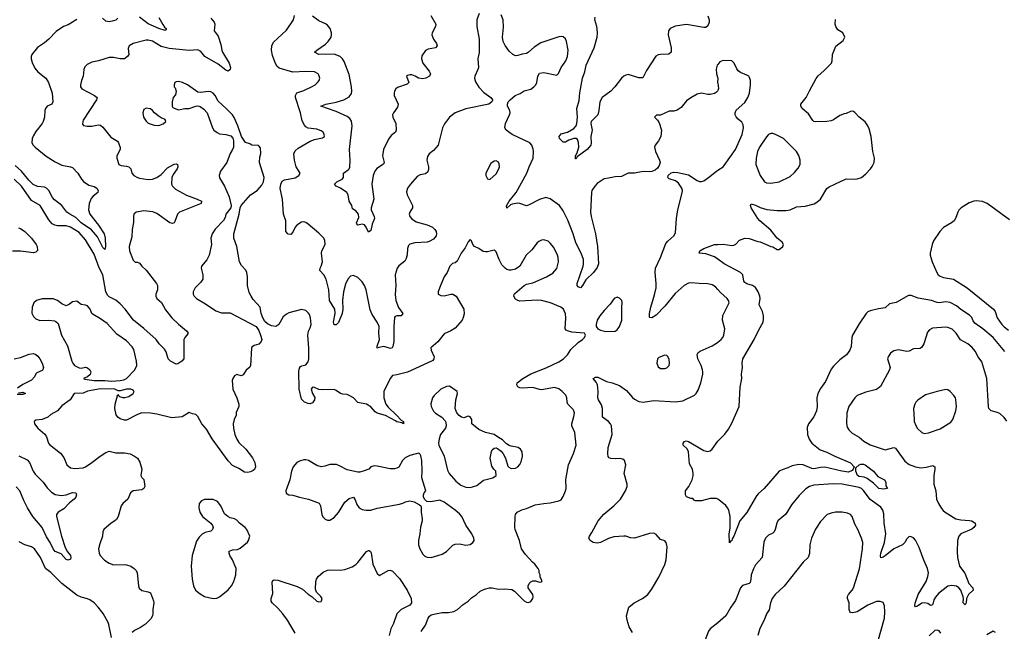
# Model space of a CAD drawing. Header units: inches. Extents: x 1473912 to 1647258, y 640388 to 773423.
# Tile 349 of 420: x 1593541 to 1602652, y 650347 to 656012. Entities that reach past the tile are written whole.
import ezdxf

# ---------------------------------------------------------------- set-up
doc = ezdxf.new("R2010")
doc.units = ezdxf.units.IN
doc.header["$MEASUREMENT"] = 0
doc.layers.add('B5695', color=7, linetype='Continuous')
doc.layers.add('B6605', color=7, linetype='Continuous')

msp = doc.modelspace()

# ---------------------------------------------------------------- linework, layer by layer
at = {"layer": 'B5695', "color": 5}
for points, elevation in [([(1597792, 656070), (1597771.7, 656010), (1597770.3, 655950), (1597791.3, 655830), (1597793.3, 655706.7), (1597779.3, 655650), (1597786.4, 655570), (1597781.6, 655550), (1597752.2, 655490), (1597748.7, 655470), (1597757.5, 655437.5), (1597788.2, 655388.2), (1597836, 655336), (1597902, 655290), (1597916.3, 655270), (1597915.5, 655264.5), (1597910.8, 655250), (1597881, 655230), (1597670, 655186.6), (1597570, 655149.6), (1597518, 655110), (1597473.1, 655046.9), (1597454.9, 655010), (1597413.7, 654850), (1597370, 654800.5), (1597330.2, 654769.8), (1597315.6, 654744.4), (1597308.7, 654710), (1597325.3, 654650), (1597325.3, 654630), (1597316.7, 654603.3), (1597294.8, 654585.2), (1597246, 654574), (1597219.9, 654560.1), (1597155.8, 654490), (1597128.2, 654450), (1597121.7, 654418.3), (1597125.3, 654390), (1597176.5, 654290), (1597175.8, 654270), (1597150.4, 654230), (1597143.8, 654210), (1597150.4, 654190), (1597170, 654167), (1597210, 654141.1), (1597310, 654112.6), (1597360.4, 654090), (1597382, 654070), (1597394.3, 654050), (1597398.9, 654030), (1597396, 654010), (1597370, 653978.9), (1597330, 653957.7), (1597310, 653951.1), (1597196.1, 653943.9), (1597150, 653931.6), (1597138.8, 653921.2), (1597128.6, 653891.4), (1597127.1, 653832.9), (1597118.6, 653801.4), (1597103.7, 653776.3), (1597050, 653732.3), (1597033, 653710), (1597015.3, 653650), (1597020.8, 653550), (1597014.7, 653465.3), (1597020.2, 653410), (1597045.1, 653345.1), (1597084.9, 653290), (1597071, 653270), (1597030, 653269.4), (1597016.3, 653263.7), (1597010, 653255.3), (1597002.9, 653170), (1597002.8, 653030), (1596994.4, 652985.6), (1596987, 652973), (1596973.4, 652966.6), (1596910, 652983.9), (1596863.4, 652976.6), (1596849.7, 652969.7), (1596849.6, 652989.6), (1596869.8, 653050), (1596863.9, 653110), (1596868.4, 653170), (1596849.7, 653210), (1596802.3, 653282.3), (1596784.6, 653324.6), (1596748.3, 653510), (1596731.1, 653550), (1596710, 653582.9), (1596670, 653625.1), (1596630, 653642.9), (1596603.1, 653636.9), (1596577.1, 653610), (1596556.5, 653563.5), (1596538.2, 653490), (1596529.3, 653410), (1596531.8, 653330), (1596524.5, 653290), (1596490, 653207.8), (1596470, 653185.6), (1596450, 653185.2), (1596443.5, 653210), (1596458.7, 653290), (1596455.7, 653330), (1596409.2, 653410), (1596400.8, 653510), (1596378.2, 653610), (1596356.1, 653650), (1596319.2, 653690), (1596320.3, 653710), (1596331, 653729), (1596342.5, 653770), (1596332.6, 653850), (1596338, 653870), (1596367.6, 653930), (1596364.5, 653970), (1596351.3, 653991.3), (1596310, 654035.1), (1596210, 654119.3), (1596190, 654134), (1596170, 654141.2), (1596150, 654138), (1596106.7, 654110), (1596088.9, 654090), (1596070, 654043.7), (1596050, 654022.9), (1596025.9, 654025.9), (1596003, 654050), (1596005.1, 654150), (1595981, 654210), (1595971.6, 654350), (1595949.9, 654449.9), (1595956.8, 654490), (1595970, 654515.3), (1595990, 654528.9), (1596090, 654547.2), (1596122.7, 654570), (1596136, 654590), (1596099.5, 654650), (1596084.7, 654710), (1596078.4, 654770), (1596090, 654797.3), (1596118.6, 654821.4), (1596230, 654887.4), (1596270, 654903.7), (1596343.7, 654916.3), (1596361.2, 654930), (1596359.3, 654950), (1596350, 654968.7), (1596330, 654983.7), (1596290, 654998.4), (1596210, 655006), (1596190, 655018.4), (1596176, 655036), (1596156.3, 655076.3), (1596138.1, 655150), (1596094.4, 655290), (1596094.7, 655310), (1596107, 655333), (1596170, 655354.7), (1596242, 655390), (1596274.5, 655410), (1596296, 655430), (1596312.7, 655450), (1596319.3, 655470), (1596310, 655499), (1596302.7, 655510), (1596269.6, 655529.6), (1596190, 655531.1), (1596070, 655525.4), (1595943, 655563), (1595921.7, 655581.7), (1595900.9, 655620.9), (1595879.6, 655679.6), (1595871.8, 655728.2), (1595873.3, 655770), (1595890, 655804.4), (1596010, 655914.4), (1596074, 656010), (1596085.4, 656050)], 740), ([(1600000, 655355.6), (1599998, 655350), (1599990, 655340.9), (1599970, 655329.6), (1599930, 655319.5), (1599910, 655319.5), (1599850, 655331.8), (1599810, 655321.6), (1599750, 655289.4), (1599710, 655259.5), (1599660.8, 655199.2), (1599625.1, 655174.9), (1599594.7, 655165.3), (1599550, 655163.5), (1599470, 655128.7), (1599432.7, 655127.3), (1599414, 655110), (1599442, 655082), (1599458, 655058), (1599478.4, 654990), (1599472.2, 654930), (1599452.4, 654890), (1599422.4, 654850), (1599415.8, 654830), (1599423.1, 654790), (1599462.3, 654710), (1599466.3, 654690), (1599459.5, 654660.5), (1599443, 654637), (1599420.7, 654619.3), (1599390, 654604.7), (1599370, 654602), (1599310, 654606.3), (1599230.3, 654589.7), (1599170, 654589.6), (1599110, 654560.7), (1599050, 654557.6), (1598990, 654542.9), (1598950, 654538.4), (1598885.5, 654494.5), (1598863, 654470), (1598836.4, 654430), (1598832.2, 654410), (1598824, 654230), (1598829.1, 654190), (1598868.1, 654030), (1598889.1, 653910), (1598896.1, 653750), (1598884.3, 653715.7), (1598851.4, 653670), (1598778.9, 653601.1), (1598750, 653549.3), (1598730, 653527.6), (1598710, 653538), (1598699.5, 653550), (1598699.7, 653570), (1598753.7, 653730), (1598758.3, 653750), (1598757.5, 653790), (1598735.6, 653850), (1598686.2, 653946.2), (1598662.5, 654030), (1598614.2, 654154.2), (1598570, 654243), (1598536.4, 654290), (1598450, 654351.5), (1598410, 654363.6), (1598350, 654346.6), (1598250, 654294), (1598230, 654288), (1598170, 654309.7), (1598150, 654312), (1598097.1, 654302.9), (1598083.8, 654296.2), (1598050, 654265.2), (1598046.6, 654286.6), (1598069.7, 654330), (1598135.4, 654410), (1598233.5, 654590), (1598253.8, 654650), (1598291, 654730), (1598294.7, 654790), (1598292.7, 654812.7), (1598280.5, 654850), (1598262.9, 654870), (1598098, 654950), (1598041.6, 654990), (1598030, 655009.3), (1598035.4, 655050), (1598074.7, 655130), (1598078, 655150), (1598075.6, 655170), (1598054.5, 655210), (1598054, 655230), (1598062.4, 655250), (1598078.4, 655270), (1598127, 655310), (1598170.7, 655329.3), (1598210, 655353.4), (1598270, 655368.2), (1598298, 655390), (1598318, 655410), (1598327, 655430), (1598335.1, 655490), (1598350, 655517.3), (1598390, 655521.6), (1598510, 655499.1), (1598527.7, 655512.3), (1598551, 655570), (1598595.1, 655630), (1598611.3, 655670), (1598616.3, 655730), (1598600.9, 655810), (1598590, 655835.3), (1598570, 655854), (1598550, 655857.2), (1598530, 655852.7), (1598362, 655798), (1598301.6, 655758.4), (1598250, 655709.6), (1598230, 655698.4), (1598190, 655693.6), (1598150, 655679.6), (1598130, 655678.4), (1598105.2, 655690), (1598070, 655719.3), (1598032.5, 655772.5), (1598014.7, 655810), (1598008.4, 655850), (1598016.6, 655943.4), (1598014.2, 656010), (1597996, 656056)], 740), ([(1595310, 656024.9), (1595339.3, 655990), (1595348, 655970), (1595341, 655910), (1595378.7, 655858.7), (1595402.4, 655782.4), (1595411.5, 655730), (1595419, 655710), (1595480.9, 655610), (1595491.8, 655570), (1595490, 655549), (1595470, 655534), (1595450, 655545.4), (1595378.9, 655598.9), (1595254.5, 655670), (1595217.1, 655717.1), (1595190, 655733.5), (1595110, 655727.8), (1594924.5, 655744.5), (1594850, 655763.1), (1594770, 655812.1), (1594730, 655823.1), (1594710, 655823.1), (1594591, 655790), (1594553.4, 655770), (1594544.1, 655744.1), (1594550.5, 655689.5), (1594538.8, 655670), (1594510.3, 655649.7), (1594470, 655648), (1594410, 655662.4), (1594370, 655662.4), (1594270, 655629.7), (1594210, 655618), (1594164.2, 655595.8), (1594144.6, 655575.4), (1594134.4, 655550), (1594127, 655490), (1594112.2, 655450), (1594104.4, 655410), (1594103.8, 655390), (1594114.8, 655370), (1594234.8, 655310), (1594258.8, 655290), (1594250.5, 655270), (1594130, 655082), (1594124, 655070), (1594122.8, 655042.8), (1594131.1, 655031.1), (1594164.9, 655024.9), (1594210, 655026), (1594270, 655039.3), (1594290, 655035.5), (1594310, 655017.3), (1594384.5, 654924.5), (1594445.8, 654885.8), (1594456.3, 654870), (1594470.7, 654829.3), (1594470.6, 654809.4), (1594438.8, 654750), (1594438.8, 654730), (1594458.8, 654670), (1594479.9, 654659.9), (1594530, 654654.9), (1594550, 654648), (1594568, 654630), (1594578.4, 654590), (1594597.1, 654570), (1594630, 654550.3), (1594650, 654543.2), (1594730, 654532.9), (1594770, 654535.9), (1594811.2, 654548.8), (1594850, 654576.9), (1594910, 654640.3), (1594970, 654673.4), (1594990, 654677.1), (1595000.7, 654670), (1595003.8, 654650), (1594997.6, 654630), (1594961, 654579), (1594950.3, 654550), (1594946.5, 654490), (1594954, 654470), (1594983.2, 654443.2), (1595085.8, 654385.8), (1595182.8, 654350), (1595224, 654330), (1595218.8, 654310), (1595019.3, 654230), (1595001.3, 654210), (1594978, 654142), (1594970, 654129.4), (1594955.6, 654124.4), (1594930, 654129.7), (1594810, 654216.4), (1594773.7, 654233.7), (1594690, 654242.7), (1594618, 654230), (1594598.8, 654210), (1594594.8, 654190), (1594594.4, 654134.4), (1594582.8, 654070), (1594579.8, 654000.2), (1594555.5, 653910), (1594558, 653870), (1594590, 653784.7), (1594610, 653764.7), (1594630, 653766), (1594650, 653758), (1594670.8, 653730), (1594712.5, 653692.5), (1594807.5, 653567.5), (1594815.8, 653550), (1594817, 653530), (1594814.9, 653510), (1594800.3, 653470), (1594800.3, 653450), (1594810.3, 653430), (1594851.9, 653391.9), (1594890, 653324), (1594950, 653252), (1595010, 653193), (1595084.9, 653130), (1595098.8, 653110), (1595087.3, 653090), (1595068.2, 653070), (1595060.4, 653050), (1595059.1, 652870), (1595040.4, 652850), (1595003.6, 652823.6), (1594990, 652821.6), (1594936, 652850), (1594915.1, 652870), (1594897.2, 652937.2), (1594880.4, 652960.4), (1594831, 653011), (1594803.6, 653050), (1594691.3, 653151.3), (1594592.8, 653230), (1594515.9, 653330), (1594470, 653381.1), (1594430, 653415.5), (1594370, 653444.7), (1594356.5, 653456.5), (1594339.1, 653490), (1594309, 653650), (1594275, 653715), (1594230, 653839.8), (1594150, 653973.6), (1594090, 654039.8), (1594010, 654090.7), (1593970, 654102.6), (1593890, 654104), (1593865.2, 654110), (1593842.6, 654122.6), (1593810, 654159.5), (1593730, 654289.6), (1593650, 654338.7), (1593556.8, 654470), (1593490, 654536.4)], 740), ([(1594070, 656012.7), (1593990, 655963.6), (1593947.3, 655950), (1593877.3, 655902.7), (1593810, 655832.3), (1593770, 655798), (1593705.2, 655754.8), (1593654.8, 655690), (1593647.3, 655670), (1593647.7, 655650), (1593656.7, 655616.7), (1593681.7, 655561.7), (1593707.5, 655527.5), (1593783, 655470), (1593808.4, 655430), (1593840.3, 655330), (1593848.2, 655250), (1593837.3, 655230), (1593794.8, 655210), (1593779.3, 655190), (1593774, 655170), (1593770.3, 655110), (1593759.6, 655070), (1593750, 655049.6), (1593690, 654975.6), (1593670, 654939.5), (1593656.9, 654910), (1593654.9, 654870), (1593664.6, 654850), (1593683.1, 654830), (1593787.5, 654747.5), (1593870, 654695.5), (1593930, 654666), (1594010, 654650.4), (1594030, 654642), (1594079.5, 654590), (1594113.4, 654533.4), (1594131.9, 654511.9), (1594180.4, 654480.4), (1594230, 654466.7), (1594255.5, 654450), (1594267.7, 654430), (1594264, 654410), (1594221.5, 654378.5), (1594203.6, 654356.4), (1594183.6, 654310), (1594178, 654250), (1594191.1, 654210), (1594270, 654110.2), (1594323.2, 654030), (1594332.4, 653990), (1594334.6, 653910), (1594330, 653884), (1594310, 653902.7), (1594260.6, 654000.6), (1594205.4, 654065.4), (1594110, 654131.8), (1594061.4, 654181.4), (1594004.6, 654210), (1593977.7, 654230), (1593931.1, 654291.1), (1593862.7, 654342.7), (1593845.3, 654365.3), (1593811.2, 654430), (1593790.2, 654450.2), (1593770, 654459.7), (1593706.3, 654466.3), (1593666.6, 654486.6), (1593626.3, 654526.3), (1593559.3, 654610), (1593500.1, 654660.1)], 720), ([(1594450, 656027), (1594431.2, 656008.8), (1594410, 656000.4), (1594370, 655991.1), (1594337.5, 655997.5), (1594306.9, 656026.9)], 720), ([(1594830, 656032.3), (1594866.2, 655966.2), (1594882, 655942), (1594895.8, 655930), (1594896.1, 655923.9), (1594887.5, 655912.5), (1594830, 655929.2), (1594730, 655972.4), (1594650, 656033.6)], 720), ([(1597346.4, 656050), (1597390.5, 655970), (1597388, 655950), (1597356.4, 655890), (1597355.3, 655870), (1597370.3, 655830), (1597397.6, 655790), (1597405.5, 655770), (1597388.5, 655751.5), (1597320.3, 655739.7), (1597294.6, 655725.4), (1597262.4, 655677.6), (1597258.9, 655650), (1597270.3, 655610), (1597330, 655535.5), (1597342.4, 655510), (1597332.4, 655490), (1597298, 655470), (1597270, 655463.1), (1597231, 655471), (1597200.9, 655490), (1597170, 655501.6), (1597150, 655502), (1597130, 655496), (1597121, 655490), (1597142, 655430), (1597136.9, 655423.1), (1597126, 655414), (1597037.2, 655382.8), (1597021.6, 655370), (1597009.1, 655350.9), (1597004.9, 655330), (1597007.6, 655310), (1597044.2, 655230), (1597038.4, 655201.6), (1596998.7, 655150), (1596992, 655130), (1596994.6, 655110), (1597021.7, 655050), (1597025.5, 654990), (1597017.3, 654970), (1596979.7, 654940.3), (1596953.6, 654906.4), (1596907.8, 654810), (1596897.3, 654750), (1596913.4, 654690), (1596906.7, 654673.3), (1596845.5, 654634.5), (1596827.3, 654610), (1596811, 654570), (1596799.7, 654490), (1596819.3, 654350), (1596791.8, 654270), (1596794.3, 654250), (1596821.7, 654190), (1596825.7, 654170), (1596803.2, 654116.8), (1596790, 654059), (1596770, 654042.7), (1596746.6, 654090), (1596730.8, 654110.8), (1596710, 654117.4), (1596670, 654109.5), (1596660.5, 654120.5), (1596657, 654130), (1596679.1, 654180.9), (1596675.4, 654210), (1596650, 654240.9), (1596621.6, 654261.6), (1596613.6, 654290), (1596591.1, 654331.1), (1596579.7, 654390), (1596568, 654410), (1596510.6, 654450.6), (1596469.5, 654470), (1596454.5, 654490), (1596476.2, 654510), (1596525.1, 654534.9), (1596536.2, 654550), (1596537, 654590), (1596580, 654620), (1596589.8, 654630.2), (1596594.5, 654645.5), (1596598.3, 654710), (1596594.2, 654810), (1596618.8, 655030), (1596611.7, 655071.7), (1596596.5, 655096.5), (1596570, 655115.5), (1596470, 655162), (1596329, 655210), (1596375.3, 655230), (1596470, 655247.1), (1596541.2, 655270), (1596590, 655297.1), (1596610, 655327.3), (1596613.1, 655350), (1596610.7, 655389.3), (1596590, 655504.5), (1596545, 655625), (1596528.3, 655650), (1596506, 655670), (1596450, 655691.4), (1596309.2, 655689.2), (1596269.2, 655710), (1596289.6, 655730), (1596370, 655785.2), (1596395.3, 655810), (1596422, 655850), (1596427.6, 655870), (1596426.8, 655890), (1596413.6, 655930), (1596390, 655960.3), (1596370, 655973.8), (1596310, 656000.7), (1596250, 656044.9)], 720), ([(1599910, 656046), (1599922, 656010), (1599921.7, 655990), (1599910, 655955.1), (1599890, 655940.7), (1599870, 655938.4), (1599710, 655968.2), (1599607.3, 655952.7), (1599560.7, 655930), (1599546, 655910), (1599542, 655870), (1599568.4, 655750), (1599570.4, 655709.6), (1599547.9, 655692.1), (1599470.5, 655689.5), (1599450, 655686), (1599426.2, 655673.8), (1599339.5, 655540.5), (1599307.5, 655472.5), (1599270, 655471.8), (1599170, 655502.7), (1599150, 655499.3), (1599130, 655489.3), (1599108.2, 655470), (1599049, 655391), (1599010.6, 655350), (1598930.6, 655290), (1598909.1, 655250.9), (1598901.1, 655170), (1598890, 655129.2), (1598827.6, 655070), (1598826.3, 655050), (1598836.9, 654990), (1598825.8, 654930), (1598830.4, 654869.6), (1598825.5, 654850), (1598791.8, 654810), (1598698, 654742), (1598690, 654722.7), (1598684.1, 654724.1), (1598685.1, 654750), (1598700.5, 654779.5), (1598714.5, 654830), (1598713.3, 654873.3), (1598702.2, 654902.2), (1598690, 654912.2), (1598670, 654910.9), (1598623.1, 654896.9), (1598590, 654877.6), (1598570, 654876.2), (1598535.6, 654910), (1598531.6, 654930), (1598550, 654954.4), (1598610, 654971.3), (1598670, 655004), (1598689.8, 655030), (1598696.2, 655050), (1598703.2, 655110), (1598697.4, 655190), (1598716.6, 655263.4), (1598724.6, 655335.4), (1598749.1, 655470), (1598769.8, 655530), (1598781.6, 655590), (1598857.7, 655750), (1598884.7, 655850), (1598888.3, 655888.3), (1598885.6, 655925.6), (1598882.4, 655950), (1598863.6, 656010), (1598866, 656034)], 720), ([(1600000, 655597.7), (1599994, 655590), (1599985.2, 655554.8), (1599988.2, 655511.8), (1599999.6, 655470), (1599999.2, 655430), (1600000, 655423.7)], 740), ([(1597254.6, 650345.4), (1597296.9, 650403.1), (1597319.5, 650470), (1597332.9, 650487.1), (1597350, 650499.3), (1597372.8, 650507.2), (1597450, 650520.3), (1597510, 650522.4), (1597558, 650530), (1597591.9, 650548.1), (1597643.2, 650596.8), (1597690, 650626), (1597722, 650658), (1597769, 650690), (1597801.1, 650718.9), (1597840.6, 650739.4), (1597889.7, 650750.3), (1597911.6, 650751.6), (1597970, 650738.7), (1598030, 650742), (1598093.7, 650733.7), (1598119.3, 650719.3), (1598210, 650630.7), (1598230, 650618.8), (1598250, 650614.8), (1598270, 650624), (1598289.3, 650650), (1598293.3, 650670), (1598289.5, 650690), (1598246.6, 650750), (1598246.6, 650770), (1598256, 650790), (1598270, 650806.8), (1598290, 650816.3), (1598314, 650814), (1598350, 650802.8), (1598370, 650804.7), (1598374.6, 650814.6), (1598358, 650850), (1598358, 650870), (1598348.9, 650888.9), (1598348.7, 650910), (1598339, 650930), (1598309, 650970), (1598287.5, 650987.5), (1598220.1, 651060.1), (1598184.5, 651110), (1598166.6, 651190), (1598125.2, 651290), (1598121.2, 651310), (1598124.5, 651410), (1598129.5, 651430), (1598144.5, 651450), (1598186.1, 651473.9), (1598230, 651486), (1598310, 651518), (1598392.5, 651532.5), (1598450, 651537.1), (1598530, 651554.8), (1598550, 651566), (1598570, 651594.8), (1598592.5, 651647.5), (1598596.9, 651670), (1598594.5, 651754.5), (1598620.4, 651890), (1598666.5, 651993.5), (1598689.7, 652070), (1598676.4, 652190), (1598651.2, 652250), (1598649.6, 652270), (1598670, 652338), (1598674.7, 652370), (1598669.6, 652390), (1598661.4, 652401.4), (1598614.5, 652450), (1598607.3, 652470), (1598604.5, 652510), (1598593.8, 652533.8), (1598560.9, 652570), (1598530, 652593.3), (1598490, 652606), (1598370, 652585.4), (1598350, 652586.9), (1598290, 652605.7), (1598190, 652598.3), (1598170, 652602), (1598150, 652612.7), (1598141.3, 652630), (1598144.7, 652650), (1598196.3, 652690), (1598269.3, 652730.7), (1598411.9, 652788.1), (1598530, 652843.2), (1598573.6, 652870), (1598610, 652908.5), (1598641.3, 652958.7), (1598710, 653022.8), (1598748.7, 653050), (1598768.7, 653070), (1598775.3, 653090), (1598766, 653110), (1598650, 653118.4), (1598610, 653129.4), (1598598, 653138), (1598589.5, 653150), (1598595.4, 653250), (1598590, 653288.7), (1598571.5, 653330), (1598549.2, 653350), (1598454, 653390), (1598369.2, 653410.8), (1598330, 653414.6), (1598170, 653404), (1598150, 653409.7), (1598130, 653423.6), (1598114, 653450), (1598117, 653470), (1598123.1, 653476.9), (1598208.5, 653551.5), (1598230, 653561.1), (1598290, 653575.3), (1598415.1, 653630), (1598474.9, 653665.1), (1598510, 653707.3), (1598526.3, 653770), (1598523.5, 653810), (1598517.4, 653830), (1598483.3, 653903.3), (1598450, 653943.7), (1598430, 653960.9), (1598390, 653973.6), (1598370, 653969.6), (1598343.8, 653956.2), (1598330, 653944.5), (1598280, 653880), (1598228.9, 653830), (1598168.4, 653730), (1598130, 653702), (1598090, 653691.1), (1598071.2, 653691.2), (1598050, 653698), (1598032, 653710), (1598003, 653743), (1597976.9, 653790), (1597950, 653861.2), (1597941.2, 653870), (1597930, 653876.2), (1597870, 653862.9), (1597850, 653860.7), (1597830, 653864.5), (1597790, 653893.2), (1597748, 653910), (1597735.3, 653930), (1597723.1, 653963.1), (1597710, 653975.3), (1597690, 653955.3), (1597661.7, 653898.3), (1597624.9, 653850), (1597590, 653774), (1597570, 653760.9), (1597546.9, 653753.1), (1597521.6, 653730), (1597496.4, 653670), (1597468.2, 653630), (1597433.4, 653550), (1597413, 653490), (1597414, 653470), (1597438.6, 653458.6), (1597470, 653455.3), (1597530, 653469.1), (1597549, 653469), (1597579.5, 653450), (1597650.9, 653330), (1597653.4, 653286.6), (1597645.7, 653254.3), (1597634, 653230), (1597570, 653156.2), (1597529, 653131), (1597470, 653103.6), (1597410, 653029.6), (1597346.4, 652973.6), (1597348.2, 652950), (1597376, 652890), (1597374.3, 652870), (1597363.4, 652856.6), (1597352, 652848), (1597130, 652747.6), (1597030, 652722), (1596990, 652718), (1596970, 652689.3), (1596910.4, 652570), (1596911.5, 652510), (1596930.3, 652450), (1596950, 652423.1), (1597027.7, 652350), (1597070, 652302), (1597094, 652290), (1597092, 652270), (1597078, 652278), (1597030, 652288), (1597018.3, 652298.3), (1596925.3, 652345.3), (1596848, 652368), (1596830, 652381.3), (1596790, 652425.7), (1596750, 652451), (1596670, 652467.6), (1596630, 652509.4), (1596590, 652532.3), (1596570, 652540.9), (1596530, 652542.9), (1596510, 652549.6), (1596470, 652577.6), (1596450, 652586), (1596342.6, 652582.6), (1596310, 652587.3), (1596270, 652606), (1596250, 652609), (1596239.1, 652590), (1596250, 652551.3), (1596272.3, 652512.3), (1596270.4, 652490), (1596250, 652463.7), (1596230, 652454.5), (1596210, 652457), (1596177.2, 652470), (1596150, 652497.2), (1596125.7, 652590), (1596124.7, 652755.3), (1596130, 652784.7), (1596140.7, 652799.3), (1596152.3, 652807.7), (1596190, 652816.3), (1596210, 652842.8), (1596216.8, 652870), (1596218, 652970), (1596206, 653090), (1596213.8, 653126.2), (1596230, 653158), (1596236.9, 653190), (1596231.3, 653251.3), (1596221.5, 653281.5), (1596214.5, 653294.5), (1596190, 653317.2), (1596150, 653329.4), (1596030, 653295.6), (1596010, 653285.1), (1595980.3, 653259.7), (1595938, 653190), (1595910, 653169.6), (1595870, 653175.1), (1595835.3, 653195.3), (1595810, 653217.2), (1595789.7, 653249.7), (1595774.5, 653290), (1595766.6, 653350), (1595701.1, 653421.1), (1595681.6, 653450), (1595665.6, 653485.6), (1595649.6, 653550), (1595649.4, 653630), (1595642.7, 653670), (1595632.5, 653692.5), (1595594.8, 653734.8), (1595576, 653770), (1595549.2, 653910), (1595524, 653990), (1595524, 654030), (1595571.5, 654210), (1595580.9, 654270), (1595589.2, 654290), (1595677.2, 654390), (1595739, 654430), (1595782, 654478), (1595798, 654510), (1595803.6, 654550), (1595759.5, 654690), (1595762.9, 654737.1), (1595772, 654772), (1595770, 654826), (1595750, 654848), (1595690, 654848.7), (1595670, 654862), (1595630, 654875.3), (1595593.2, 654930), (1595560.9, 655030), (1595525.8, 655105.8), (1595509.3, 655130), (1595450.7, 655190.7), (1595376.3, 655256.3), (1595349.6, 655309.6), (1595332.1, 655332.1), (1595310, 655342.9), (1595290, 655345.6), (1595210, 655337), (1595190, 655342), (1595095.3, 655410), (1595048, 655430), (1595010, 655439.3), (1594990, 655437.2), (1594978, 655430), (1594971, 655410), (1594971, 655390), (1594979.5, 655379.5), (1594988.4, 655350), (1594982.8, 655317.2), (1594961, 655290), (1594951.1, 655251.1), (1594951.3, 655211.3), (1594959.6, 655199.6), (1594971.1, 655191.1), (1595010, 655178), (1595070, 655190.8), (1595110, 655190.7), (1595170, 655210.5), (1595190, 655213), (1595210, 655208.2), (1595244.4, 655184.4), (1595276.3, 655150), (1595326.7, 655010), (1595338.4, 654990), (1595367.1, 654967.1), (1595390, 654955.8), (1595450, 654948), (1595494.9, 654934.9), (1595514, 654914), (1595521, 654890), (1595518.8, 654830), (1595511.1, 654811.1), (1595487.4, 654772.6), (1595456.4, 654690), (1595399.3, 654610), (1595387, 654570), (1595390, 654547.3), (1595437.4, 654470), (1595479.5, 654370), (1595499.3, 654290), (1595496.3, 654270), (1595448.2, 654210), (1595441.1, 654178.9), (1595426.4, 654153.6), (1595348.5, 654071.5), (1595322, 654030), (1595310.7, 653990), (1595314.8, 653930), (1595295.5, 653830), (1595273.3, 653786.7), (1595224, 653730), (1595220.7, 653710), (1595234.9, 653650), (1595234.4, 653610), (1595218.6, 653581.4), (1595165.5, 653530), (1595144.9, 653490), (1595145.5, 653470), (1595156.3, 653450), (1595177.3, 653430), (1595261.2, 653381.2), (1595355.6, 653315.6), (1595410, 653296.5), (1595490, 653298.4), (1595730.3, 653170.3), (1595754, 653134), (1595770.8, 653089.2), (1595780.7, 653050), (1595776, 653030), (1595753.2, 653006.8), (1595710, 652993.2), (1595690, 652979), (1595685.5, 652970), (1595678, 652810), (1595670, 652794), (1595635.2, 652764.8), (1595610, 652724), (1595601.4, 652718.6), (1595590, 652713.2), (1595550, 652726), (1595530, 652712.3), (1595514, 652690), (1595508.2, 652670), (1595512.7, 652590), (1595551.7, 652510), (1595568.9, 652450), (1595568.7, 652430), (1595545.5, 652374.5), (1595544.9, 652350), (1595524.9, 652310), (1595514.9, 652270), (1595518, 652230), (1595531.8, 652170), (1595550, 652127.3), (1595570, 652095.5), (1595633.7, 652033.7), (1595695.6, 651955.6), (1595716.5, 651910), (1595723.1, 651870), (1595712.4, 651847.6), (1595702.3, 651837.7), (1595676.5, 651823.5), (1595650, 651816.9), (1595622, 651822), (1595570, 651856.4), (1595510, 651882), (1595470, 651925.4), (1595321, 652130), (1595270, 652220.4), (1595227.6, 652267.6), (1595190, 652338), (1595170, 652357), (1595141.5, 652361.5), (1595110, 652373.2), (1595044.7, 652335.3), (1594950, 652323.6), (1594810, 652359.6), (1594750, 652367.6), (1594670.5, 652369.5), (1594630, 652355.1), (1594530, 652303.7), (1594510, 652302), (1594470, 652316.2), (1594449.6, 652330), (1594433.5, 652353.5), (1594421.7, 652410), (1594424.7, 652450), (1594450, 652542), (1594454.8, 652530), (1594463.4, 652523.4), (1594494, 652514), (1594512.7, 652512.7), (1594550, 652522.2), (1594590.3, 652549.7), (1594600.3, 652570), (1594590, 652580.8), (1594570, 652589.9), (1594528.4, 652591.6), (1594470, 652573.7), (1594453.3, 652573.3), (1594422, 652590), (1594290, 652593.8), (1594170, 652571.6), (1594127, 652553), (1594046, 652550), (1594006.8, 652490), (1593930, 652437.2), (1593890, 652389), (1593830, 652355.3), (1593802, 652330), (1593750.4, 652309.6), (1593690, 652301.6), (1593675.5, 652290), (1593678.4, 652270), (1593707.9, 652227.9), (1593773.4, 652173.4), (1593788.5, 652148.5), (1593807.7, 652090), (1593816.7, 652076.7), (1593918.6, 651998.6), (1593950, 651956), (1593978, 651890), (1594010, 651862.4), (1594050, 651854.9), (1594130, 651863), (1594148.7, 651870), (1594210, 651910.8), (1594286, 651970), (1594337.8, 652002.2), (1594370, 652014.4), (1594430, 652000.9), (1594510, 652000.8), (1594564, 651990), (1594604, 651970), (1594630.8, 651950), (1594654.2, 651914.2), (1594672.7, 651850), (1594661, 651790), (1594670, 651772), (1594690, 651752), (1594697.3, 651710), (1594698.8, 651690), (1594691, 651670), (1594670, 651659.3), (1594590.7, 651649.3), (1594566, 651630), (1594542.8, 651570), (1594494.9, 651530), (1594478.7, 651510), (1594452.4, 651410), (1594436.9, 651383.1), (1594422.8, 651370), (1594386.8, 651350), (1594321, 651290), (1594310.7, 651269.3), (1594307.3, 651230), (1594282.5, 651157.5), (1594271.8, 651110), (1594276, 651070), (1594286.3, 651050), (1594327.4, 651007.4), (1594370, 650978.5), (1594410, 650963.9), (1594510, 650966.7), (1594530, 650963.2), (1594570, 650950.3), (1594599.3, 650930), (1594619.3, 650910), (1594628.2, 650890), (1594639.5, 650770), (1594647.7, 650747.7), (1594670, 650726), (1594730, 650713), (1594750, 650702.8), (1594779.3, 650630), (1594783, 650610), (1594773.4, 650550), (1594774, 650510), (1594770.7, 650490), (1594755.6, 650464.4), (1594706.1, 650413.9), (1594658.5, 650381.5), (1594604.3, 650355.7), (1594583.2, 650336.8)], 760), ([(1600000, 653514.2), (1599978.2, 653538.2), (1599950, 653557.6), (1599910, 653566.3), (1599828.1, 653568.1), (1599750, 653576.3), (1599730, 653571.2), (1599690, 653549.7), (1599605, 653475), (1599510, 653359.7), (1599430, 653276.9), (1599390, 653249.6), (1599372.9, 653252.9), (1599370, 653258), (1599369.6, 653289.6), (1599379.8, 653350), (1599416.4, 653463.6), (1599428.9, 653530), (1599430.7, 653570), (1599419.8, 653670), (1599425.5, 653710), (1599470.7, 653810), (1599521.1, 653938.9), (1599538.5, 653961.5), (1599592.4, 654010), (1599610, 654038.8), (1599619.6, 654170), (1599631.3, 654250), (1599672.5, 654407.5), (1599672.6, 654430), (1599666.9, 654450), (1599637.4, 654497.4), (1599610, 654519.6), (1599550, 654538), (1599538, 654550), (1599542, 654570), (1599570, 654594.4), (1599590, 654599.3), (1599630, 654597.4), (1599730, 654575.8), (1599810, 654521.3), (1599830, 654514), (1599850, 654514), (1599870, 654520.4), (1599916, 654550), (1599989.4, 654610), (1600000, 654617.1)], 740), ([(1593530, 654084.9), (1593550, 654077.6), (1593587.7, 654050), (1593650.4, 653990), (1593693.4, 653930), (1593702.8, 653910), (1593705.4, 653874.6), (1593690, 653859), (1593670, 653853.2), (1593550, 653867.6), (1593473.4, 653866.6)], 740), ([(1600000, 653794), (1599970, 653815.8), (1599890, 653843.5), (1599828, 653850), (1599834, 653870), (1599870, 653892.7), (1599970, 653928.5), (1600000, 653930.5)], 720), ([(1599210, 650337.2), (1599180.9, 650390), (1599160.9, 650450), (1599156, 650490), (1599177.2, 650570), (1599226, 650610), (1599303.7, 650650), (1599352.8, 650687.2), (1599386.5, 650733.5), (1599454.7, 650850), (1599510, 650966.8), (1599523, 651010), (1599531.3, 651130), (1599522.7, 651170), (1599510, 651185.2), (1599470, 651197.2), (1599430, 651245.2), (1599410, 651255.1), (1599370, 651252.4), (1599230, 651209.7), (1599193, 651213), (1599150, 651228.4), (1599130, 651229.7), (1599038.7, 651221.3), (1598990, 651208.4), (1598916, 651170), (1598884.5, 651164.5), (1598848.7, 651170), (1598819, 651190), (1598806, 651210), (1598812.3, 651230), (1598836, 651264), (1598894.3, 651370), (1598947.1, 651432.9), (1599039.7, 651510), (1599099.6, 651570), (1599146.6, 651650), (1599162.7, 651690), (1599162.7, 651710), (1599133.2, 651810), (1599149.4, 651890), (1599137.2, 651930), (1599121.5, 651941.5), (1599090, 651949.4), (1599050, 651944.5), (1599010, 651947), (1598994.5, 651954.5), (1598985.8, 651965.8), (1598982.9, 651990), (1598987.8, 652050), (1599022, 652170), (1599016.3, 652250), (1599007.8, 652270), (1598990, 652291.5), (1598932.7, 652330), (1598932.4, 652412.4), (1598924.2, 652444.2), (1598895.6, 652490), (1598891.8, 652510), (1598893, 652567), (1598887.3, 652630), (1598875.1, 652655.1), (1598847.8, 652690), (1598870, 652701.7), (1598890, 652700.9), (1598970, 652661.1), (1599024.7, 652650), (1599090, 652625.3), (1599157.1, 652577.1), (1599210, 652512.6), (1599230, 652496.2), (1599270, 652476.9), (1599310, 652468.3), (1599410, 652483.9), (1599610, 652472.4), (1599678.7, 652481.3), (1599784.2, 652535.8), (1599799.6, 652550), (1599818.2, 652581.8), (1599843, 652650), (1599861.3, 652730), (1599861.3, 652750), (1599859.7, 652770), (1599845.4, 652810), (1599815.4, 652870), (1599809.8, 652910.2), (1599819.6, 652930), (1599837, 652943), (1599950, 652992.6), (1599990, 653015.6), (1600000, 653023.9)], 740), ([(1593490, 652870.2), (1593550, 652882.3), (1593630, 652914.9), (1593670, 652919.3), (1593690, 652912.4), (1593710, 652896.4), (1593728.9, 652870), (1593750.3, 652830), (1593762, 652790), (1593756.4, 652770), (1593750, 652763.6), (1593698.6, 652741.4), (1593689.1, 652730.9), (1593676.7, 652703.3), (1593650, 652674.7), (1593570, 652634.7), (1593519.7, 652600.3)], 740), ([(1593530, 652556.3), (1593570, 652563.8), (1593594.9, 652550), (1593570, 652541.7), (1593518, 652542)], 740), ([(1600000, 651571.8), (1599990, 651577), (1599930, 651576.2), (1599850, 651555.1), (1599794.6, 651554.6), (1599782, 651562), (1599770, 651578), (1599750, 651579), (1599710, 651594), (1599702, 651610), (1599700.9, 651650), (1599733.2, 651690), (1599764, 651750), (1599772.5, 651787.5), (1599772.7, 651810), (1599766, 651850), (1599740.1, 651900.1), (1599729.5, 652010), (1599716.6, 652036.6), (1599681.2, 652070), (1599681.2, 652090), (1599693.2, 652106.8), (1599709.3, 652110.7), (1599730, 652106.8), (1599870, 652023.1), (1599910, 652012.4), (1599930, 652019.3), (1599950, 652033.4), (1600000, 652109)], 720), ([(1593533.6, 651973.6), (1593610, 651936.9), (1593631.8, 651911.8), (1593667, 651830), (1593683.3, 651803.3), (1593758, 651730), (1593795.8, 651675.8), (1593836.2, 651636.2), (1593870, 651616), (1593924.4, 651604.4), (1593970, 651611.3), (1594030, 651633), (1594060.7, 651630), (1594066.4, 651610), (1594060.3, 651590), (1594044.9, 651570), (1594002.6, 651537.4), (1593950, 651481.1), (1593898, 651450), (1593880.4, 651430), (1593881.1, 651410), (1593927.7, 651227.7), (1593963.4, 651123.4), (1593984, 651084), (1594010.4, 651050), (1594015.5, 651030), (1594010, 651015.3), (1593990, 651007), (1593970, 651012.7), (1593924.4, 651064.4), (1593870, 651087.6), (1593851.1, 651110), (1593822.9, 651170), (1593790, 651222), (1593749.9, 651309.9), (1593663.4, 651410), (1593612.4, 651490), (1593578.8, 651558.8), (1593542.3, 651650), (1593510, 651687)], 740), ([(1594390, 650289), (1594366.2, 650410), (1594358.5, 650430), (1594312.3, 650512.3), (1594268.3, 650570), (1594230, 650611.1), (1594190, 650640.5), (1594170, 650649.6), (1594110, 650663), (1594070, 650683.5), (1593930, 650791.6), (1593830, 650890.9), (1593778.7, 650930), (1593734.2, 651030), (1593678, 651110), (1593650, 651131.1), (1593587.7, 651147.7), (1593537, 651177)], 760), ([(1596090.8, 650330.8), (1596019.6, 650450), (1595976.9, 650510), (1595930, 650562.9), (1595877.6, 650610), (1595867.2, 650627.2), (1595867.8, 650650), (1595882.5, 650697.5), (1595878.6, 650801.4), (1595882.9, 650817.1), (1595896, 650824), (1595930, 650820.5), (1596110, 650763.8), (1596157.6, 650737.6), (1596210, 650691.3), (1596247.3, 650667.3), (1596290, 650627.3), (1596310, 650621), (1596330, 650624.7), (1596335.3, 650630), (1596339, 650650), (1596328.7, 650670), (1596289, 650709), (1596277.2, 650737.2), (1596281.6, 650810), (1596288.5, 650831.5), (1596304.4, 650855.6), (1596350, 650894.4), (1596390, 650912.7), (1596410, 650916.4), (1596510, 650913.7), (1596550, 650921.1), (1596616, 650944), (1596650, 650966), (1596670, 650985.3), (1596750, 651085.5), (1596770, 651096.3), (1596774.6, 651094.6), (1596786, 651086), (1596792.9, 651072.9), (1596808.5, 650970), (1596850, 650882), (1596870, 650866), (1596950, 650910.5), (1596970, 650913), (1596990, 650906), (1597056.5, 650836.5), (1597126.4, 650730), (1597162.4, 650650), (1597165.5, 650610), (1597150.6, 650590), (1597070, 650549.4), (1597031.7, 650508.3), (1596998.9, 650421.1), (1596974.4, 650370), (1596960.3, 650310)], 760), ([(1600000, 650427.6), (1599930.4, 650370), (1599914.4, 650350), (1599883, 650270), (1599859.1, 650230), (1599853, 650190), (1599878.4, 650050), (1599878.5, 650000)], 740)]:
    msp.add_lwpolyline(points, dxfattribs=dict(at, elevation=elevation))
for points, elevation in [([(1594710, 655192), (1594690, 655179), (1594680.5, 655150), (1594688.2, 655110), (1594710, 655070.8), (1594730, 655053.4), (1594785.6, 655034.4), (1594829, 655031), (1594870, 655046), (1594894, 655070), (1594888.4, 655088.4), (1594850, 655104), (1594822.5, 655122.5), (1594789.6, 655149.6), (1594771.5, 655171.5), (1594750, 655186)], 760), ([(1597950, 654703.7), (1597930, 654702), (1597900.3, 654679.7), (1597854, 654590), (1597854.8, 654570), (1597870, 654538), (1597890, 654532), (1597950, 654583), (1597975.1, 654630), (1597979.6, 654650), (1597977.2, 654677.2), (1597970, 654693.2)], 760), ([(1593850, 653427), (1593750, 653426.6), (1593698, 653410), (1593670.8, 653390), (1593655.5, 653350), (1593654.6, 653294.6), (1593670, 653262.8), (1593690, 653240.7), (1593727, 653227), (1593810, 653230.3), (1593862.4, 653222.4), (1593877, 653217), (1593897.7, 653197.7), (1593927, 653090), (1593984.9, 652990), (1594023.7, 652850), (1594032.4, 652830), (1594048.2, 652810), (1594090, 652786.4), (1594110, 652785.5), (1594150, 652793), (1594170, 652787.3), (1594190.4, 652770.4), (1594198, 652750), (1594193.3, 652726.7), (1594170, 652703.7), (1594131.3, 652690), (1594143.4, 652683.4), (1594230, 652668.8), (1594328.3, 652671.7), (1594390, 652663.9), (1594470, 652669.5), (1594503.7, 652676.3), (1594529.7, 652690), (1594607.6, 652770), (1594626, 652810), (1594623, 652850), (1594596.8, 652956.8), (1594581, 652981), (1594530, 653038.3), (1594440, 653100), (1594350, 653199.5), (1594290, 653242.9), (1594220.1, 653280.1), (1594209.4, 653290), (1594192.3, 653330), (1594170, 653362.7), (1594150, 653369.4), (1594110, 653372.7), (1594070, 653405.2), (1594030, 653399), (1594003.5, 653376.5), (1593970, 653362.7), (1593930, 653379.3), (1593890, 653412.3)], 760), ([(1599070, 653441.2), (1599042.8, 653430), (1599004.1, 653375.9), (1598950, 653319), (1598910, 653269), (1598884.9, 653230), (1598874.8, 653190), (1598876, 653170), (1598881.4, 653161.4), (1598891.3, 653150), (1598916.3, 653136.3), (1598964.1, 653124.1), (1599050, 653127), (1599070, 653139.1), (1599092, 653170), (1599114, 653230), (1599111.9, 653348.1), (1599116, 653390), (1599112.7, 653410), (1599092.3, 653432.3)], 760), ([(1599510, 652905.2), (1599455.9, 652884.1), (1599444, 652870), (1599437.3, 652830), (1599450, 652798), (1599470, 652782.8), (1599510, 652782.8), (1599530, 652787.3), (1599549.2, 652810), (1599554, 652830), (1599550, 652868), (1599536, 652896), (1599530, 652902)], 760), ([(1597517, 652617), (1597490, 652615.1), (1597438.8, 652590), (1597376.3, 652530), (1597362, 652510), (1597345.2, 652454.8), (1597348.4, 652430), (1597370, 652385.5), (1597387.3, 652367.3), (1597447.7, 652330), (1597477.6, 652297.6), (1597483.4, 652283.4), (1597486, 652250), (1597480.4, 652230), (1597435.8, 652170), (1597421.1, 652130), (1597414.9, 652090), (1597418.7, 652070), (1597468.8, 651970), (1597499.9, 651839.9), (1597514, 651810), (1597577.5, 651737.5), (1597622.5, 651702.5), (1597670, 651682), (1597710, 651680.5), (1597730, 651684.9), (1597770, 651699.1), (1597833.4, 651746.6), (1597918, 651770), (1597948.7, 651790), (1597948, 651830), (1597928, 651850), (1597910, 651878), (1597895.1, 651950), (1597905.8, 652014.2), (1597912.1, 652027.9), (1597930, 652042.8), (1597950, 652046.8), (1597962, 652042), (1597996.3, 652016.3), (1598016, 651990), (1598036, 651950), (1598056.9, 651876.9), (1598066.4, 651866.4), (1598090, 651856), (1598130, 651858.8), (1598150, 651870.8), (1598170, 651891), (1598182, 651918), (1598193.6, 651970), (1598189.5, 652010), (1598174.3, 652034.3), (1598153.2, 652050), (1598090, 652060.9), (1598069.4, 652069.4), (1598044.5, 652084.5), (1598010, 652122), (1597970, 652142), (1597930, 652169.2), (1597850, 652189), (1597790, 652217.6), (1597725.1, 652270), (1597724.2, 652310), (1597710, 652334.3), (1597690, 652338.7), (1597650, 652325.2), (1597629.6, 652329.6), (1597607, 652347), (1597585.2, 652370), (1597571.8, 652411.8), (1597576.2, 652490), (1597593.2, 652550), (1597588.9, 652568.9)], 780), ([(1597230, 651997), (1597210, 651992), (1597150, 651974.5), (1597106.6, 651953.4), (1597082.8, 651930), (1597050, 651868.7), (1597030, 651857.2), (1597010, 651852.7), (1596970, 651852), (1596850, 651877.4), (1596821.1, 651878.9), (1596791, 651870), (1596770.4, 651849.6), (1596730, 651832.3), (1596690, 651821.2), (1596670, 651822.7), (1596570, 651843.7), (1596501.6, 651881.6), (1596471.3, 651891.3), (1596410, 651892), (1596364.5, 651875.5), (1596330, 651869.4), (1596290, 651883.7), (1596214, 651930), (1596190, 651936.2), (1596170, 651936.2), (1596130, 651923.7), (1596106.8, 651910), (1596070.7, 651870), (1596057.1, 651830), (1596039.3, 651750), (1596004.9, 651650), (1596007.7, 651627.7), (1596030, 651610.8), (1596070, 651608.2), (1596129.2, 651589.2), (1596212.8, 651572.8), (1596313.7, 651533.7), (1596326, 651510), (1596336, 651430), (1596347.5, 651407.5), (1596367.1, 651387.1), (1596390, 651376), (1596410, 651376), (1596450, 651402.8), (1596490, 651446.8), (1596550, 651542.8), (1596590, 651577.3), (1596630, 651591), (1596646.4, 651566.4), (1596661.1, 651521.1), (1596681, 651490), (1596710, 651474.8), (1596748.3, 651468.3), (1596790, 651470.5), (1596850, 651488.5), (1597055.9, 651524.1), (1597086.8, 651533.2), (1597110, 651546), (1597150, 651554.8), (1597190, 651546), (1597239.8, 651519.8), (1597252, 651510), (1597256.9, 651496.9), (1597256, 651450), (1597264, 651390), (1597264, 651370), (1597248.4, 651311.6), (1597244.4, 651250), (1597230.3, 651190), (1597231.7, 651150), (1597242.8, 651110), (1597270, 651061.6), (1597290, 651043.1), (1597310, 651034), (1597350, 651032), (1597410, 651048.4), (1597450, 651061.6), (1597490, 651085.5), (1597550, 651144.7), (1597570, 651154.8), (1597610, 651157.3), (1597670, 651144), (1597710, 651153), (1597734.5, 651170), (1597745.1, 651190), (1597744.2, 651210), (1597725.1, 651250), (1597668.3, 651330), (1597630.9, 651410), (1597610, 651436.4), (1597570.9, 651470.9), (1597470, 651543.5), (1597430, 651560.7), (1597346.6, 651546.6), (1597309.1, 651549.1), (1597289, 651569), (1597279, 651590), (1597277.2, 651610), (1597284, 651630), (1597299, 651650), (1597260.9, 651770), (1597266, 651830), (1597262.6, 651930), (1597253.6, 651973.6), (1597244, 651990)], 780), ([(1595250, 651569.4), (1595222.8, 651557.2), (1595203, 651530), (1595199.5, 651490), (1595208.5, 651450), (1595234, 651410), (1595311.3, 651350), (1595326.4, 651326.4), (1595330.8, 651310), (1595326, 651290), (1595310, 651274), (1595256.7, 651263.3), (1595230, 651246.6), (1595200.7, 651219.3), (1595177.3, 651182.7), (1595138, 651050), (1595128, 650950), (1595135.8, 650830), (1595150.3, 650770.3), (1595168.9, 650728.9), (1595210, 650693.4), (1595250, 650670.6), (1595330, 650650.7), (1595366.3, 650653.7), (1595390, 650666.8), (1595469.7, 650730.3), (1595501.6, 650770), (1595522.4, 650810), (1595540.5, 650870), (1595543.7, 650930), (1595509.6, 651010), (1595487, 651050), (1595479.3, 651070), (1595479, 651090), (1595510, 651103), (1595555.6, 651104.4), (1595581.3, 651118.7), (1595647.5, 651172.5), (1595659.3, 651190), (1595669.2, 651230), (1595642.9, 651290), (1595628.4, 651308.4), (1595576, 651350), (1595550, 651377.2), (1595530, 651389.2), (1595490, 651398), (1595466, 651410), (1595436.4, 651436.4), (1595402, 651510), (1595370.9, 651550.9), (1595330, 651567.6)], 780)]:
    msp.add_lwpolyline(points, close=True, dxfattribs=dict(at, elevation=elevation))
at = {"layer": 'B6605', "color": 5}
for points, elevation in [([(1600000, 653930.5), (1600050, 653933.7), (1600130, 653919.1), (1600150, 653924), (1600166.3, 653933.7), (1600202, 653970), (1600251.9, 653988.1), (1600290, 653984.4), (1600370, 653956.3), (1600393.2, 653953.2), (1600490, 653910.8), (1600510, 653907.3), (1600550, 653884), (1600570, 653882.8), (1600602, 653910), (1600608.7, 653930), (1600595.3, 653950), (1600549.6, 653989.6), (1600490, 654063.7), (1600390, 654148), (1600369.8, 654169.8), (1600309.6, 654270), (1600302, 654290), (1600310, 654306), (1600350, 654294.4), (1600393.5, 654273.5), (1600455.2, 654255.2), (1600550, 654246), (1600630, 654244.6), (1600670, 654252.2), (1600730, 654277.6), (1600810, 654283.7), (1600892.5, 654307.5), (1600918.6, 654321.4), (1600949.5, 654350), (1601010, 654447.3), (1601030, 654464.4), (1601190, 654539.3), (1601270, 654533.7), (1601290, 654536.5), (1601330, 654551.8), (1601370, 654584.9), (1601413.3, 654630), (1601428.8, 654651.2), (1601447.1, 654690), (1601451, 654730), (1601435.1, 654790), (1601419.8, 654930), (1601401.6, 655001.6), (1601389.7, 655030), (1601365.7, 655065.7), (1601307.3, 655110), (1601270, 655153.6), (1601250, 655166), (1601230, 655162.4), (1601190, 655143.6), (1601170, 655140.7), (1601130, 655123.6), (1601070, 655083.7), (1601050, 655076), (1601009.3, 655069.3), (1600906.3, 655066.3), (1600890, 655069.2), (1600878.6, 655078.6), (1600841.2, 655141.2), (1600782.7, 655190), (1600769.4, 655210), (1600769.4, 655230), (1600819.3, 655290), (1600847.7, 655352.3), (1600910, 655466), (1600930, 655490.8), (1600982.5, 655537.5), (1601052.7, 655610), (1601058, 655630), (1601061.2, 655690), (1601094, 655766), (1601160.2, 655819.8), (1601175.3, 655850), (1601158, 655890), (1601110, 655919), (1601092.7, 655950), (1601087.3, 655970), (1601090, 656012)], 720), ([(1600000, 654617.1), (1600049.3, 654650), (1600058.8, 654661.2), (1600164, 654810), (1600227.2, 654950), (1600238.7, 655010), (1600236.9, 655036.9), (1600223.6, 655063.6), (1600190, 655089.5), (1600170, 655112.7), (1600162, 655130), (1600161.6, 655150), (1600170, 655174), (1600250, 655244.4), (1600278.9, 655290), (1600292.8, 655330), (1600304.2, 655410), (1600303.6, 655450), (1600295.3, 655475.3), (1600287.5, 655487.5), (1600270, 655499.3), (1600210, 655522.7), (1600190, 655537.2), (1600175.9, 655555.9), (1600151.8, 655610), (1600130, 655629.3), (1600050, 655634), (1600018.5, 655621.5), (1600000, 655597.7)], 740), ([(1600000, 655423.7), (1600006.4, 655373.6), (1600000, 655355.6)], 740), ([(1602699.3, 654159.3), (1602493.6, 654310), (1602450, 654328.4), (1602390, 654334), (1602369, 654331), (1602325.3, 654314.7), (1602253.4, 654270), (1602231.6, 654248.4), (1602220.4, 654230), (1602200.4, 654170), (1602187.7, 654150), (1602164, 654130), (1602090, 654087.6), (1602054.4, 654050), (1601997.7, 653962.3), (1601984.9, 653930), (1601966.7, 653850), (1601967.2, 653830), (1601984.9, 653770), (1602026.5, 653670), (1602040.9, 653650), (1602057.6, 653637.6), (1602090, 653624.3), (1602182, 653610), (1602307.2, 653530), (1602552, 653332), (1602568.2, 653310), (1602587, 653250), (1602628.6, 653188.6), (1602650, 653165.8), (1602690, 653136.9)], 720), ([(1600000, 652109), (1600000.7, 652110), (1600067.2, 652172.8), (1600100.4, 652219.6), (1600130, 652274), (1600197.6, 652430), (1600207.3, 652610), (1600222, 652690), (1600220.7, 652730), (1600229.5, 652789.5), (1600227.6, 652832.4), (1600232.7, 652870), (1600338.7, 653050), (1600379.3, 653140.7), (1600419, 653210), (1600423.2, 653236.8), (1600423.6, 653270), (1600415.1, 653310), (1600384.4, 653370), (1600391.2, 653428.8), (1600388.2, 653450), (1600375.1, 653490), (1600350.6, 653530.6), (1600322, 653550), (1600270, 653565), (1600250, 653576.9), (1600240.4, 653590), (1600231, 653650), (1600211.1, 653671.1), (1600060.5, 653750), (1600000, 653794)], 720), ([(1600000, 653023.9), (1600031.5, 653050), (1600047.8, 653070), (1600058, 653090), (1600066.6, 653150), (1600044.2, 653230), (1600047, 653273), (1600106.6, 653390), (1600100.7, 653410), (1600086.6, 653430), (1600025.7, 653485.7), (1600000, 653514.2)], 740), ([(1602658, 652938), (1602549.1, 653070), (1602454.2, 653150), (1602380.1, 653200.1), (1602363, 653223), (1602350, 653252.7), (1602330, 653276.8), (1602249.1, 653329.1), (1602210, 653361.6), (1602150, 653392.1), (1602110, 653399.3), (1602050, 653390.5), (1602030, 653391.9), (1601978, 653410), (1601853.4, 653433.4), (1601790, 653457.7), (1601763.8, 653456.2), (1601650, 653393.6), (1601590, 653380.9), (1601550, 653342.9), (1601486.3, 653333.7), (1601410, 653315.1), (1601390, 653306), (1601374, 653290), (1601310, 653196), (1601247, 653090), (1601241.1, 653070), (1601235.8, 652984.2), (1601223, 652950), (1601191.5, 652908.5), (1601130, 652861.2), (1601070, 652802.7), (1601050, 652776), (1600997.4, 652662.6), (1600950, 652595.6), (1600925.8, 652550), (1600918.2, 652510), (1600921.6, 652430), (1600913.5, 652390), (1600890, 652333.3), (1600840.3, 652270), (1600826.2, 652233.8), (1600832.1, 652170), (1600846.1, 652126.1), (1600869.5, 652089.5), (1600947.4, 652027.4), (1601010, 652008), (1601083, 651970), (1601230, 651907.4), (1601263.1, 651870), (1601254.8, 651850), (1601242.9, 651837.1), (1601210, 651821.3), (1601149.5, 651830), (1600990, 651867.7), (1600950, 651865.6), (1600890, 651851.8), (1600870, 651854.5), (1600790, 651887.9), (1600750, 651891), (1600690, 651881.5), (1600650, 651860.9), (1600595.6, 651844.4), (1600570, 651831.5), (1600430, 651669.6), (1600376.5, 651623.5), (1600358.6, 651601.4), (1600270, 651446.6), (1600204, 651370), (1600150, 651228), (1600134.8, 651205.2), (1600130, 651186), (1600118, 651182), (1600110, 651168), (1600105.1, 651250), (1600115.9, 651304.1), (1600114, 651410), (1600101.7, 651470), (1600091.9, 651491.9), (1600074.1, 651514.1), (1600010, 651566.6), (1600000, 651571.8)], 720), ([(1602674.3, 652294.3), (1602649, 652329), (1602610, 652364), (1602577.6, 652377.6), (1602530, 652388), (1602509.7, 652410), (1602504.7, 652430), (1602489.8, 652689.8), (1602444.6, 652844.6), (1602409.6, 652890), (1602381.3, 652941.3), (1602355.8, 652975.8), (1602315.1, 653010), (1602245.9, 653045.9), (1602207, 653110), (1602170, 653145.1), (1602130, 653162.4), (1602110, 653164.2), (1601986.4, 653153.6), (1601960.4, 653139.6), (1601942.4, 653117.6), (1601906.7, 653010), (1601890, 652979.3), (1601873.7, 652966.3), (1601810, 652964.5), (1601770, 652940.9), (1601750, 652938.4), (1601673.8, 652953.8), (1601630, 652946.6), (1601598, 652922), (1601576.3, 652890), (1601570.7, 652870), (1601594.9, 652790), (1601590.4, 652770), (1601505, 652615), (1601470, 652585.6), (1601370, 652563.6), (1601290.8, 652530), (1601270, 652509.3), (1601212.4, 652430), (1601195.3, 652370), (1601190.6, 652270.6), (1601197.3, 652237.3), (1601213, 652213), (1601242.8, 652182.8), (1601310, 652144.9), (1601350.5, 652110), (1601410, 652074.3), (1601549, 652029), (1601630, 652050.3), (1601644.8, 652044.8), (1601730, 651924.4), (1601772.3, 651892.3), (1601830, 651871.7), (1601882.4, 651862.4), (1601930, 651867.1), (1601990, 651884.2), (1602010, 651870.8), (1602010.2, 651850), (1601999.1, 651790), (1601998.3, 651710), (1602017.3, 651650), (1602025.8, 651570), (1602042.3, 651530), (1602070, 651486), (1602085.8, 651465.8), (1602106, 651450), (1602203, 651390), (1602250, 651380.2), (1602330, 651374.9), (1602350.8, 651370), (1602382, 651350), (1602383.8, 651330), (1602370.5, 651310), (1602350, 651293.6), (1602250.8, 651250), (1602230.6, 651230), (1602219.3, 651190), (1602215.6, 651084.4), (1602217.6, 651030), (1602236.4, 650950), (1602286.1, 650886.1), (1602325, 650790), (1602359.5, 650750), (1602364.4, 650730), (1602320.3, 650690), (1602301.6, 650650), (1602298.4, 650610), (1602290, 650593.2), (1602269.8, 650609.8), (1602275.1, 650650), (1602272.3, 650667.7), (1602249.3, 650729.3), (1602230.5, 650750.5), (1602210, 650764.2), (1602166.8, 650773.2), (1602130, 650766.3), (1602043.6, 650696.4), (1602015.8, 650664.2), (1602001.1, 650638.9), (1601990, 650598), (1601982, 650590), (1601970, 650586), (1601944.8, 650604.8), (1601910, 650612.3), (1601890, 650607), (1601850, 650582), (1601830, 650575.3), (1601825.1, 650585.1), (1601827.7, 650607.7), (1601853.6, 650690), (1601929.7, 650810), (1601945.3, 650854.7), (1601950.8, 650889.2), (1601941, 650930), (1601906.3, 651006.3), (1601864.3, 651124.3), (1601830, 651193), (1601810, 651212.6), (1601790, 651223), (1601770, 651225.1), (1601750, 651203.7), (1601731.6, 651170), (1601711.2, 651148.8), (1601630, 651111.5), (1601550, 651045.3), (1601530, 651033), (1601510, 651029.5), (1601505.9, 651045.9), (1601508.2, 651070), (1601542.2, 651170), (1601556.5, 651250), (1601541.4, 651350), (1601536, 651436), (1601527.1, 651470), (1601510, 651496.8), (1601410, 651568.9), (1601350, 651652.9), (1601329.9, 651669.9), (1601310, 651678.3), (1601150, 651709), (1601070, 651713.2), (1600890, 651701), (1600850, 651689.7), (1600813.9, 651666.1), (1600754.3, 651605.7), (1600681.2, 651518.8), (1600630, 651432.3), (1600556.3, 651370), (1600545.5, 651350), (1600533, 651290), (1600522, 651270), (1600510, 651258), (1600470, 651237), (1600443.1, 651210), (1600427.8, 651172.2), (1600410.3, 651030), (1600350, 650963.7), (1600330, 650926), (1600309, 650870), (1600307.2, 650830), (1600298.9, 650801.1), (1600290, 650789.6), (1600230, 650771.3), (1600210.4, 650750), (1600165.8, 650634.2), (1600121.1, 650570), (1600075.3, 650490), (1600000, 650427.6)], 740), ([(1601452.2, 650150), (1601543, 650470), (1601547.3, 650527.3), (1601544.1, 650584.1), (1601530, 650613.2), (1601504.1, 650624.1), (1601470, 650624.5), (1601390, 650589.6), (1601290, 650528.4), (1601250, 650518), (1601230, 650522), (1601222, 650530), (1601216.3, 650550), (1601216.3, 650610), (1601202, 650650), (1601200.7, 650670), (1601209.5, 650690), (1601244.2, 650730), (1601255.4, 650750), (1601312.5, 650927.5), (1601339.1, 651110), (1601342, 651170), (1601331, 651211), (1601297, 651290), (1601270, 651339), (1601244.5, 651410), (1601228.1, 651428.1), (1601201.4, 651441.4), (1601150, 651449.7), (1601090, 651449.6), (1601050, 651442.9), (1601011.3, 651430), (1600950, 651366), (1600905.4, 651294.6), (1600868.8, 651210), (1600852.2, 651150), (1600850.4, 651069.6), (1600836.3, 651030), (1600790, 650989.2), (1600613.6, 650766.4), (1600532.2, 650690), (1600504.6, 650650), (1600487.6, 650610), (1600474.7, 650545.3), (1600450, 650509.2), (1600428.8, 650450), (1600390, 650373.2), (1600372, 650310)], 760), ([(1602063.7, 650330), (1602050, 650353.2), (1602030, 650358), (1602010, 650354), (1601955, 650305)], 760), ([(1602570, 650335.3), (1602550, 650348.7), (1602490, 650314)], 760)]:
    msp.add_lwpolyline(points, dxfattribs=dict(at, elevation=elevation))
for points, elevation in [([(1600510, 654956.9), (1600490, 654956.9), (1600470, 654947.8), (1600450, 654927.6), (1600385.5, 654830), (1600369.1, 654790), (1600354.6, 654730), (1600352.6, 654670), (1600391.8, 654570), (1600431.4, 654511.4), (1600450, 654501.7), (1600490, 654498), (1600570, 654508.9), (1600670, 654559.5), (1600710, 654595.8), (1600744, 654636), (1600762.6, 654670), (1600763.1, 654710), (1600750, 654752.7), (1600730, 654791.6), (1600610, 654911.5), (1600534, 654950)], 740), ([(1602110, 652586), (1602030.3, 652569.7), (1601921.7, 652538.3), (1601850.3, 652489.7), (1601833, 652470), (1601823, 652450), (1601812.7, 652410), (1601816.4, 652310), (1601817.6, 652290), (1601832.8, 652252.8), (1601850, 652224.9), (1601887.7, 652187.7), (1601910, 652179.5), (1601950, 652184.9), (1602057.1, 652222.9), (1602156.6, 652283.4), (1602177, 652310), (1602203.7, 652390), (1602209.4, 652430), (1602204.5, 652490), (1602199.3, 652510), (1602186, 652530), (1602149.7, 652569.7), (1602130, 652584.5)], 760), ([(1601535.2, 651664.8), (1601490, 651671.6), (1601441.1, 651721.1), (1601383.5, 651763.5), (1601354.7, 651774.7), (1601310, 651781.5), (1601292.4, 651790), (1601278, 651830), (1601278.9, 651861.1), (1601310, 651888.9), (1601324.5, 651895.5), (1601350, 651896.8), (1601365.3, 651890), (1601440.3, 651830), (1601482.4, 651782.4), (1601544, 651750), (1601555.5, 651730), (1601555.3, 651695.3), (1601570, 651668.7)], 720)]:
    msp.add_lwpolyline(points, close=True, dxfattribs=dict(at, elevation=elevation))

doc.saveas('drawing.dxf')
